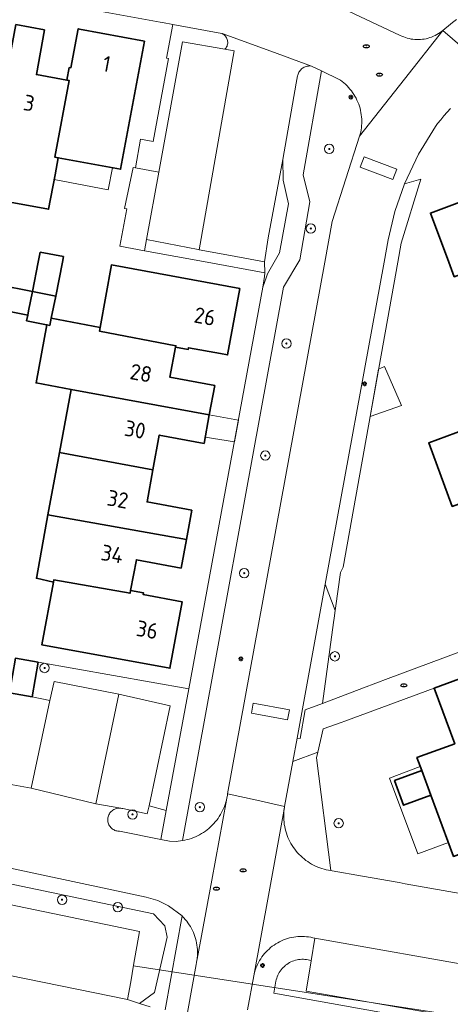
# Model space of a CAD drawing. Header units: metres. Extents: x 152610 to 160096, y 456114 to 462495.
# Tile 612 of 938: x 158733 to 158770, y 460187 to 460271. Entities that reach past the tile are written whole.
import ezdxf
from ezdxf.enums import TextEntityAlignment as Align

# ---------------------------------------------------------------- set-up
doc = ezdxf.new("R2010")
doc.units = ezdxf.units.M
doc.header["$LTSCALE"] = 0.5
doc.layers.get('0').update_dxf_attribs({"linetype": 'CONTINUOUS'})
for name, color, linetype, lineweight in [('B-PV-GK-BESCHOEIING-G', 251, 'GK-BESCHOEIING-SO', 18), ('B-PV-GR-BEPLANTING_CULTUUR_HEESTERS-GV', 251, 'CONTINUOUS', 18), ('B-PV-GR-BOOM-S', 251, 'CONTINUOUS', 25), ('B-PV-GR-HAAG-GV', 251, 'CONTINUOUS', 13), ('B-PV-GW-TALUD_KRUIN-G', 251, 'CONTINUOUS', 18), ('B-PV-IE-MEUBILAIR-S', 251, 'CONTINUOUS', 25), ('B-PV-KW-KUNSTWERK_DUIKER-G', 251, 'CONTINUOUS', 18), ('B-PV-OG-BEBOUWING-GV', 6, 'CONTINUOUS', 35), ('B-PV-OG-BEBOUWING-T18', 1, 'CONTINUOUS', 18), ('B-PV-OG-BEBOUWING_LUIFEL-GV', 251, 'CONTINUOUS', 18), ('B-PV-OG-BEBOUWING_OVERBOUWING-GV', 251, 'CONTINUOUS', 18), ('B-PV-OG-BEBOUWING_SCHUUR-GV', 251, 'CONTINUOUS', 18), ('B-PV-OG-TERREIN_BEGROEID-GV', 251, 'CONTINUOUS', 18), ('B-PV-OG-WATER_SLOOT-GV', 251, 'CONTINUOUS', 18), ('B-PV-VH-GESLOTENVERHARDING_ASFALT-GV', 251, 'CONTINUOUS', 18), ('B-PV-VH-ONVERHARD_ZAND-GV', 251, 'CONTINUOUS', 18), ('B-PV-VH-OPENVERHARDING_BETONSTRAATSTEEN-GV', 251, 'CONTINUOUS', 18), ('B-PV-VH-OPENVERHARDING_TEGEL-GV', 251, 'CONTINUOUS', 18)]:
    doc.layers.add(name, color=color, linetype=linetype, lineweight=lineweight)
doc.styles.add('NLCS-ISO', font='NLCS-ISO.ttf')
doc.styles.add('NLCS-ISO-M750-T18', font='NLCS-ISO.ttf', dxfattribs={"height": 1.35})
doc.linetypes.add('GK-BESCHOEIING-SO', pattern='A,18,-3,[1,NLCS.SHX,S=0.6,R=0,X=0,Y=0],-3', length=24)

# ---------------------------------------------------------------- blocks, each defined once
blk = doc.blocks.new('SIE-MEUBILAIR_PAAL_LICHTMAST-SO')
for points in [[(-0.62, 0), (-1, 0)], [(-0.71, 0.71), (-0.44, 0.44)], [(0, 1), (0, 0.62)], [(0.44, 0.44), (0.71, 0.71)], [(1, 0), (0.62, 0)], [(-0.71, -0.71), (-0.44, -0.44)], [(0, -0.62), (0, -1)], [(0.44, -0.44), (0.71, -0.71)]]:
    blk.add_lwpolyline(points)
blk.add_circle((0, 0), 0.5)
blk = doc.blocks.new('SIE-MEUBILAIR_PUT_RIOOLPUT-SO')
blk.add_ellipse((0, 0), major_axis=(1.25, 0), ratio=0.54)
at = {"style": 'NLCS-ISO'}
blk.add_text('ri', height=0.75, dxfattribs=at).set_placement((-0.04, 0.07), align=Align.MIDDLE_CENTER)
blk = doc.blocks.new('SGR-BOOM_GBKN-SO')
at = {"linetype": 'ByBlock', "lineweight": 18}
h = blk.add_hatch(color=0, dxfattribs=at)
h.dxf.hatch_style = 1
edge = h.paths.add_edge_path()
edge.add_arc((0, 0), 0.25, 0, 360)
at = {"color": 0, "linetype": 'ByBlock', "lineweight": 18}
for radius in [2, 0.25]:
    blk.add_circle((0, 0), radius, dxfattribs=at)
at = {"color": 0, "linetype": 'ByBlock', "lineweight": 18, "style": 'NLCS-ISO'}
blk.add_attdef('SOORT', (2.5, 0), '', height=1.5, dxfattribs=at)

msp = doc.modelspace()

# ---------------------------------------------------------------- linework, layer by layer
at = {"layer": 'B-PV-GK-BESCHOEIING-G', "flags": 128}
msp.add_lwpolyline([(158474.733, 460059.158), (158474.943, 460059.189), (158475.393, 460059.246), (158475.843, 460059.296), (158476.295, 460059.338), (158476.747, 460059.372), (158477.199, 460059.398), (158477.652, 460059.416), (158478.105, 460059.426), (158478.558, 460059.429), (158479.012, 460059.423), (158479.465, 460059.409), (158479.917, 460059.387), (158480.37, 460059.357), (158480.821, 460059.319), (158481.272, 460059.273), (158481.722, 460059.219), (158482.171, 460059.157), (158482.619, 460059.088), (158483.066, 460059.01), (158483.511, 460058.925), (158483.954, 460058.831), (158484.396, 460058.73), (158484.836, 460058.621), (158485.274, 460058.505), (158485.71, 460058.38), (158486.144, 460058.248), (158486.575, 460058.109), (158487.004, 460057.962), (158487.43, 460057.807), (158487.853, 460057.644), (158488.273, 460057.475), (158488.69, 460057.298), (158489.104, 460057.113), (158489.515, 460056.921), (158489.922, 460056.723), (158490.326, 460056.516), (158490.726, 460056.303), (158491.122, 460056.083), (158491.514, 460055.856), (158491.903, 460055.622), (158492.287, 460055.381), (158492.666, 460055.133), (158493.041, 460054.879), (158493.412, 460054.618), (158493.778, 460054.351), (158494.139, 460054.077), (158494.496, 460053.797), (158494.847, 460053.511), (158495.193, 460053.218), (158495.534, 460052.919), (158495.87, 460052.615), (158496.2, 460052.305), (158496.525, 460051.988), (158496.844, 460051.666), (158497.157, 460051.339), (158497.465, 460051.006), (158498.657, 460049.856), (158500, 460048.907), (158501.649, 460047.928), (158503.451, 460047.272), (158503.768, 460047.182), (158504.636, 460046.931), (158505.5, 460046.672), (158506.363, 460046.406), (158507.223, 460046.132), (158508.08, 460045.85), (158508.936, 460045.561), (158509.788, 460045.264), (158510.638, 460044.96), (158511.485, 460044.648), (158512.329, 460044.329), (158513.171, 460044.002), (158514.009, 460043.668), (158514.845, 460043.326), (158515.677, 460042.977), (158516.506, 460042.62), (158517.332, 460042.257), (158518.155, 460041.886), (158518.975, 460041.507), (158519.791, 460041.122), (158520.604, 460040.729), (158521.413, 460040.329), (158522.219, 460039.922), (158523.021, 460039.507), (158523.819, 460039.086), (158524.613, 460038.657), (158525.404, 460038.222), (158525.955, 460037.907), (158526.509, 460037.598), (158527.067, 460037.297), (158527.629, 460037.002), (158528.195, 460036.715), (158528.765, 460036.435), (158529.337, 460036.162), (158529.914, 460035.896), (158530.493, 460035.637), (158531.076, 460035.386), (158531.662, 460035.143), (158532.251, 460034.906), (158532.842, 460034.677), (158533.437, 460034.456), (158534.035, 460034.242), (158534.635, 460034.036), (158535.237, 460033.837), (158535.842, 460033.646), (158536.45, 460033.462), (158537.059, 460033.286), (158537.671, 460033.118), (158538.285, 460032.958), (158538.901, 460032.805), (158539.519, 460032.66), (158540.138, 460032.523), (158540.76, 460032.394), (158541.382, 460032.273), (158542.007, 460032.159), (158542.145, 460032.135), (158584.685, 460024.085), (158585.019, 460024.016), (158585.354, 460023.955), (158585.69, 460023.902), (158586.028, 460023.856), (158586.367, 460023.819), (158586.706, 460023.79), (158587.046, 460023.768), (158587.386, 460023.755), (158587.727, 460023.75), (158588.068, 460023.752), (158588.408, 460023.763), (158588.748, 460023.781), (158589.088, 460023.808), (158589.427, 460023.842), (158589.765, 460023.885), (158590.102, 460023.935), (158590.437, 460023.994), (158590.772, 460024.06), (158591.104, 460024.134), (158591.435, 460024.215), (158591.763, 460024.305), (158592.09, 460024.402), (158592.414, 460024.507), (158592.736, 460024.619), (158593.054, 460024.739), (158593.37, 460024.867), (158593.683, 460025.002), (158593.889, 460025.095), (158594.111, 460025.174), (158594.513, 460025.312), (158594.918, 460025.442), (158595.325, 460025.564), (158595.735, 460025.679), (158596.147, 460025.786), (158596.56, 460025.885), (158596.976, 460025.977), (158597.393, 460026.06), (158597.811, 460026.136), (158598.231, 460026.204), (158598.652, 460026.264), (158599.075, 460026.316), (158599.498, 460026.36), (158599.921, 460026.396), (158600.346, 460026.424), (158600.771, 460026.444), (158601.196, 460026.456), (158601.621, 460026.46), (158602.047, 460026.456), (158602.472, 460026.444), (158602.897, 460026.424), (158603.321, 460026.397), (158603.745, 460026.361), (158604.168, 460026.317), (158604.59, 460026.265), (158605.011, 460026.206), (158605.431, 460026.138), (158605.85, 460026.062), (158606.267, 460025.979), (158606.682, 460025.888), (158607.096, 460025.789), (158614.619, 460024.73), (158616.954, 460024.152), (158630.636, 460021.782), (158631.11, 460021.67), (158631.585, 460021.565), (158632.062, 460021.469), (158632.541, 460021.38), (158633.021, 460021.299), (158633.502, 460021.226), (158633.985, 460021.161), (158634.468, 460021.104), (158634.952, 460021.055), (158635.437, 460021.014), (158635.923, 460020.981), (158636.409, 460020.956), (158636.896, 460020.939), (158637.382, 460020.929), (158637.869, 460020.928), (158638.356, 460020.935), (158638.842, 460020.95), (158639.329, 460020.973), (158639.814, 460021.003), (158640.3, 460021.042), (158640.784, 460021.089), (158641.268, 460021.143), (158641.75, 460021.206), (158642.232, 460021.277), (158642.713, 460021.355), (158643.192, 460021.441), (158643.669, 460021.536), (158644.145, 460021.638), (158644.209, 460021.652), (158644.457, 460021.708), (158644.835, 460021.786), (158645.215, 460021.857), (158645.596, 460021.92), (158645.978, 460021.975), (158646.361, 460022.022), (158646.745, 460022.061), (158647.13, 460022.092), (158647.516, 460022.115), (158647.902, 460022.13), (158648.288, 460022.137), (158648.674, 460022.136), (158649.06, 460022.127), (158649.446, 460022.11), (158649.831, 460022.086), (158650.216, 460022.053), (158650.6, 460022.012), (158650.983, 460021.963), (158651.365, 460021.906), (158651.745, 460021.842), (158652.125, 460021.769), (158652.502, 460021.689), (158652.878, 460021.601), (158653.253, 460021.505), (158653.625, 460021.401), (158653.994, 460021.29), (158654.362, 460021.171), (158654.726, 460021.045), (158655.089, 460020.911), (158655.448, 460020.769), (158655.804, 460020.62), (158656.157, 460020.464), (158656.507, 460020.3), (158656.853, 460020.129), (158657.196, 460019.951), (158657.535, 460019.767), (158657.87, 460019.575), (158658.201, 460019.376), (158658.528, 460019.17), (158659.581, 460014.995), (158660.547, 460013.802), (158661.019, 460013.554), (158661.798, 460013.146), (158662.244, 460013.587), (158662.352, 460014.275), (158662.353, 460015.601), (158662.635, 460017.118), (158662.987, 460017.748), (158666.914, 460018.277), (158667.106, 460018.303), (158669.964, 460018.687), (158670.182, 460018.717), (158671.399, 460018.541), (158671.447, 460018.534), (158671.66, 460018.495), (158671.872, 460018.449), (158672.082, 460018.396), (158672.29, 460018.334), (158672.496, 460018.265), (158672.698, 460018.188), (158672.898, 460018.104), (158673.095, 460018.013), (158673.288, 460017.914), (158673.477, 460017.808), (158673.663, 460017.696), (158673.844, 460017.577), (158674.02, 460017.451), (158674.192, 460017.318), (158674.359, 460017.18), (158674.52, 460017.035), (158674.676, 460016.884), (158674.827, 460016.728), (158674.971, 460016.567), (158675.11, 460016.4), (158675.242, 460016.228), (158675.368, 460016.051), (158675.487, 460015.87), (158675.6, 460015.685), (158675.705, 460015.495), (158675.804, 460015.302), (158675.895, 460015.106), (158675.979, 460014.906), (158676.056, 460014.703), (158676.125, 460014.497), (158676.186, 460014.289), (158676.24, 460014.079), (158676.286, 460013.867), (158676.324, 460013.654), (158676.354, 460013.439), (158676.753, 460008.743), (158676.77, 460008.544), (158676.933, 460006.617), (158676.95, 460006.417), (158677.59, 460002.15), (158678.147, 460000), (158678.47, 459998.75), (158681.56, 459993.85), (158682.373, 459992.754), (158683.361, 459991.812), (158683.561, 459991.657), (158683.766, 459991.508), (158683.976, 459991.366), (158684.189, 459991.23), (158684.408, 459991.101), (158684.63, 459990.979), (158684.855, 459990.865), (158685.085, 459990.757), (158685.317, 459990.657), (158685.553, 459990.564), (158685.791, 459990.479), (158686.032, 459990.401), (158686.276, 459990.331), (158686.521, 459990.268), (158686.6, 459990.25), (158751.58, 459978.72), (158751.778, 459978.68), (158756.595, 459977.716), (158756.791, 459977.677), (158834.12, 459963.78), (158843.94, 459961.89), (158852.56, 459960.22), (158852.897, 459960.137), (158853.235, 459960.061), (158853.575, 459959.994), (158853.917, 459959.934), (158854.259, 459959.882), (158854.603, 459959.838), (158854.948, 459959.803), (158855.294, 459959.775), (158855.64, 459959.755), (158855.986, 459959.743), (158856.333, 459959.739), (158856.68, 459959.743), (158857.026, 459959.755), (158857.372, 459959.775), (158857.718, 459959.803), (158858.063, 459959.839), (158858.407, 459959.882), (158858.75, 459959.934), (158859.07, 459959.99), (158859.409, 459960.091), (158859.778, 459960.194), (158860.149, 459960.288), (158860.522, 459960.375), (158860.897, 459960.454), (158861.273, 459960.526), (158861.651, 459960.589), (158862.03, 459960.645), (158862.41, 459960.692), (158862.791, 459960.732), (158863.172, 459960.763), (158863.555, 459960.787), (158863.937, 459960.803), (158864.32, 459960.81), (158864.703, 459960.81), (158865.086, 459960.802), (158865.469, 459960.785), (158865.851, 459960.761), (158866.233, 459960.729), (158866.614, 459960.688), (158866.994, 459960.64), (158867.372, 459960.584), (158867.75, 459960.52), (158896.821, 459951.25), (158899.349, 459950.965), (158901.43, 459950.73), (158906.435, 459950.678), (158906.882, 459950.597), (158909.016, 459950.211), (158915.147, 459949.101), (158917.198, 459948.729), (158917.642, 459948.649), (158921.99, 459945.69), (158925.427, 459945.052), (158964.503, 459937.795), (159000, 459934.696), (159003.633, 459934.171), (159005.109, 459934.22), (159006.093, 459934.614), (159007.077, 459935.305), (159007.962, 459936.143), (159014.89, 459947.09), (159017.691, 459951.429), (159019.017, 459954.043), (159018.462, 459968.244), (159020.418, 459992.305), (159020.706, 459993.813), (159022.152, 460000), (159022.95, 460003.42), (159027.25, 460016.67), (159028.16, 460021.17), (159028.265, 460024.361), (159027.69, 460030.4), (159027.671, 460030.666), (159027.644, 460030.931), (159027.609, 460031.195), (159027.566, 460031.459), (159027.515, 460031.72), (159027.457, 460031.98), (159027.391, 460032.239), (159027.316, 460032.495), (159027.235, 460032.748), (159027.145, 460033), (159027.049, 460033.248), (159026.944, 460033.493), (159026.833, 460033.736), (159026.714, 460033.974), (159026.588, 460034.209), (159026.456, 460034.441), (159026.316, 460034.668), (159026.23, 460034.8), (159026.04, 460035.142), (159025.843, 460035.481), (159025.639, 460035.815), (159025.429, 460036.145), (159025.211, 460036.47), (159024.987, 460036.792), (159024.757, 460037.108), (159024.52, 460037.42), (159024.277, 460037.727), (159024.028, 460038.028), (159023.772, 460038.325), (159023.511, 460038.616), (159023.243, 460038.902), (159022.97, 460039.183), (159022.691, 460039.457), (159022.407, 460039.726), (159022.117, 460039.989), (159021.822, 460040.247), (159021.521, 460040.498), (159021.216, 460040.742), (159020.906, 460040.981), (159020.591, 460041.213), (159020.271, 460041.439), (159019.946, 460041.658), (159019.617, 460041.871), (159019.284, 460042.076), (159018.947, 460042.275), (159018.606, 460042.467), (159018.261, 460042.652), (159017.912, 460042.83), (159017.81, 460042.88), (159010.88, 460044.64), (159000, 460045.968), (158973.31, 460049.15), (158970.17, 460049.52), (158966.22, 460052.79), (158955.33, 460052.2), (158953.13, 460052.57), (158952.84, 460052.62), (158952.26, 460049.87), (158951.637, 460047.099), (158956.462, 460046.222), (158999.997, 460038.306), (159019.45, 460034.88), (159020.22, 460023.97), (159013.47, 460002.92), (159014.063, 460000), (159014.75, 459996.5), (159014.96, 459994.766), (159015.2, 459993.44), (159015.31, 459991.71), (159014.51, 459987.81), (159008.04, 459965.34), (159004.43, 459960.25), (159000, 459960.353), (158998.4, 459960.39), (158984.69, 459966.34), (158972.72, 459965.62), (158962.87, 459959.8), (158959.98, 459955.93), (158957.133, 459952.707), (158948.935, 459949.392), (158938.055, 459951.623), (158924.86, 459955.26), (158921.282, 459954.369), (158918.671, 459954.179), (158918.225, 459954.257), (158916.164, 459954.616), (158910.021, 459955.687), (158907.885, 459956.059), (158907.442, 459956.136), (158904.968, 459956.938), (158901.43, 459958.27), (158890.98, 459967.57), (158877.255, 459970.054), (158862.49, 459972.71), (158842.246, 459972.236), (158839.35, 459972.21), (158836.56, 459972.73), (158833.66, 459977.71), (158833.569, 459977.866), (158833.471, 459978.018), (158833.366, 459978.165), (158833.255, 459978.308), (158833.138, 459978.446), (158833.015, 459978.578), (158832.886, 459978.705), (158832.752, 459978.825), (158832.612, 459978.94), (158832.468, 459979.049), (158832.318, 459979.151), (158832.165, 459979.246), (158832.007, 459979.334), (158831.846, 459979.416), (158831.681, 459979.49), (158831.513, 459979.557), (158831.342, 459979.616), (158831.169, 459979.668), (158830.994, 459979.711), (158830.817, 459979.748), (158830.638, 459979.776), (158830.459, 459979.796), (158830.278, 459979.809), (158830.098, 459979.813), (158829.917, 459979.809), (158829.737, 459979.798), (158829.557, 459979.778), (158829.378, 459979.751), (158829.201, 459979.715), (158829.026, 459979.672), (158828.852, 459979.621), (158828.681, 459979.563), (158828.57, 459979.52), (158828.493, 459979.5), (158827.826, 459979.328), (158827.158, 459979.164), (158826.487, 459979.008), (158825.815, 459978.859), (158825.141, 459978.719), (158824.466, 459978.586), (158823.789, 459978.461), (158823.11, 459978.344), (158822.431, 459978.235), (158821.75, 459978.134), (158821.068, 459978.04), (158820.385, 459977.955), (158819.701, 459977.878), (158819.016, 459977.808), (158818.33, 459977.747), (158817.644, 459977.693), (158816.957, 459977.648), (158816.269, 459977.61), (158815.582, 459977.58), (158814.894, 459977.559), (158814.205, 459977.545), (158813.517, 459977.54), (158812.829, 459977.542), (158812.14, 459977.553), (158811.452, 459977.571), (158810.764, 459977.597), (158810.077, 459977.632), (158809.39, 459977.674), (158808.703, 459977.725), (158808.017, 459977.783), (158807.332, 459977.849), (158806.648, 459977.924), (158805.964, 459978.006), (158805.282, 459978.096), (158804.6, 459978.194), (158803.92, 459978.3), (158761.22, 459986.1), (158758.322, 459985.408), (158753.269, 459986.128), (158753.067, 459986.157), (158749.69, 459986.67), (158727.918, 459990.667), (158699.682, 459995.849), (158690.69, 459997.5), (158690.618, 459997.516), (158690.387, 459997.573), (158690.159, 459997.638), (158689.932, 459997.71), (158689.708, 459997.79), (158689.487, 459997.877), (158689.269, 459997.972), (158689.054, 459998.074), (158688.843, 459998.183), (158688.635, 459998.299), (158688.432, 459998.423), (158688.233, 459998.552), (158688.038, 459998.689), (158687.848, 459998.832), (158687.663, 459998.981), (158687.483, 459999.137), (158687.308, 459999.298), (158687.139, 459999.466), (158686.976, 459999.638), (158686.818, 459999.817), (158686.667, 460000), (158685.555, 460001.955), (158685.499, 460002.085), (158685.375, 460002.386), (158685.258, 460002.69), (158685.149, 460002.997), (158685.047, 460003.307), (158684.953, 460003.619), (158684.866, 460003.933), (158684.788, 460004.249), (158684.717, 460004.567), (158684.654, 460004.887), (158684.599, 460005.208), (158684.552, 460005.531), (158684.512, 460005.854), (158684.481, 460006.178), (158684.457, 460006.503), (158684.442, 460006.829), (158684.441, 460007.029), (158684.373, 460008.962), (158684.366, 460009.162), (158682.835, 460049.515), (158682.091, 460056.641), (158679.424, 460075.603), (158675.896, 460089.698), (158675.862, 460089.837), (158675.82, 460090.04), (158675.785, 460090.245), (158675.759, 460090.45), (158675.74, 460090.657), (158675.73, 460090.864), (158675.727, 460091.071), (158675.733, 460091.278), (158675.746, 460091.485), (158675.767, 460091.691), (158675.797, 460091.896), (158675.834, 460092.1), (158675.879, 460092.303), (158675.932, 460092.503), (158675.992, 460092.701), (158676.06, 460092.897), (158676.136, 460093.09), (158676.219, 460093.28), (158676.309, 460093.466), (158676.407, 460093.649), (158676.511, 460093.828), (158676.622, 460094.003), (158676.74, 460094.174), (158676.864, 460094.34), (158676.995, 460094.501), (158677.132, 460094.656), (158677.275, 460094.807), (158677.423, 460094.951), (158677.577, 460095.09), (158677.736, 460095.223), (158677.9, 460095.35), (158678.069, 460095.47), (158678.242, 460095.583), (158678.42, 460095.69), (158679.124, 460098.709), (158679.71, 460101.22), (158678.135, 460101.478), (158676.628, 460102.001), (158676.439, 460102.088), (158676.194, 460102.208), (158675.953, 460102.336), (158675.716, 460102.471), (158675.482, 460102.612), (158675.253, 460102.76), (158675.029, 460102.915), (158674.809, 460103.076), (158674.594, 460103.244), (158674.384, 460103.418), (158674.179, 460103.598), (158673.98, 460103.784), (158673.786, 460103.976), (158673.597, 460104.173), (158673.415, 460104.376), (158673.239, 460104.584), (158673.069, 460104.797), (158672.905, 460105.015), (158672.747, 460105.238), (158672.597, 460105.465), (158672.452, 460105.697), (158672.315, 460105.933), (158672.185, 460106.172), (158672.062, 460106.416), (158671.946, 460106.663), (158671.837, 460106.913), (158671.736, 460107.166), (158671.642, 460107.422), (158671.556, 460107.681), (158670.245, 460117.41), (158670.219, 460117.602), (158669.958, 460119.521), (158669.933, 460119.705), (158667.522, 460137.655), (158666.197, 460150.943), (158665.164, 460167.52), (158665.12, 460183.663), (158665.289, 460190.315), (158665.604, 460194.292), (158665.629, 460194.539), (158665.664, 460194.81), (158665.707, 460195.08), (158665.758, 460195.349), (158665.817, 460195.616), (158665.883, 460195.881), (158665.957, 460196.144), (158666.039, 460196.405), (158666.129, 460196.663), (158666.226, 460196.919), (158666.33, 460197.172), (158666.442, 460197.421), (158666.561, 460197.667), (158666.687, 460197.91), (158666.82, 460198.148), (158666.961, 460198.383), (158667.108, 460198.613), (158667.261, 460198.839), (158667.421, 460199.061), (158667.588, 460199.278), (158667.761, 460199.489), (158667.94, 460199.696), (158668.125, 460199.897), (158668.316, 460200.093), (158668.512, 460200.283), (158668.714, 460200.467), (158668.921, 460200.646), (158669.134, 460200.818), (158669.351, 460200.984), (158669.573, 460201.143), (158669.8, 460201.296), (158670.031, 460201.442), (158670.266, 460201.582), (158670.505, 460201.714), (158670.748, 460201.839), (158670.994, 460201.957), (158671.244, 460202.068), (158671.497, 460202.172), (158671.753, 460202.268), (158672.012, 460202.357), (158672.273, 460202.438), (158672.536, 460202.511), (158673.586, 460202.643), (158675.654, 460202.454), (158680.24, 460200.758), (158684.716, 460198.791), (158742.58, 460186.99), (158742.848, 460188.52), (158743.093, 460189.916), (158743.6, 460192.81), (158685.67, 460204.82), (158680.76, 460205), (158677.037, 460206.38), (158675.289, 460207.471), (158675.065, 460207.642), (158674.839, 460207.824), (158674.618, 460208.012), (158674.402, 460208.206), (158674.191, 460208.406), (158673.986, 460208.612), (158673.787, 460208.824), (158673.594, 460209.041), (158673.407, 460209.263), (158673.226, 460209.49), (158673.051, 460209.722), (158672.883, 460209.959), (158672.722, 460210.2), (158672.567, 460210.446), (158672.419, 460210.696), (158672.278, 460210.95), (158672.143, 460211.207), (158672.017, 460211.468), (158671.897, 460211.733), (158671.784, 460212.001), (158671.68, 460212.272), (158671.582, 460212.545), (158671.492, 460212.821), (158671.41, 460213.1), (158670.971, 460216.313), (158670.67, 460217.248), (158670.659, 460217.314), (158670.584, 460217.782), (158670.518, 460218.252), (158670.459, 460218.723), (158670.409, 460219.194), (158670.366, 460219.666), (158670.331, 460220.139), (158670.305, 460220.613), (158670.286, 460221.087), (158670.275, 460221.561), (158670.272, 460222.035), (158670.278, 460222.509), (158670.291, 460222.983), (158670.312, 460223.457), (158670.342, 460223.93), (158670.379, 460224.403), (158670.424, 460224.875), (158670.884, 460236.208), (158671.443, 460250), (158671.646, 460254.657), (158671.932, 460258.598), (158672.045, 460266.708), (158672.206, 460278.296), (158673.841, 460310.082), (158672.827, 460327.858), (158672.802, 460328.217), (158672.77, 460328.576), (158672.729, 460328.934), (158672.681, 460329.291), (158672.624, 460329.647), (158672.56, 460330.002), (158672.488, 460330.355), (158672.407, 460330.706), (158672.32, 460331.055), (158672.224, 460331.403), (158672.173, 460331.575), (158671.331, 460334.857), (158670.909, 460336.049), (158670.252, 460337.253), (158669.749, 460337.931), (158668.707, 460339.041), (158667.431, 460340.162), (158666.576, 460340.921), (158665.827, 460341.447), (158664.587, 460342.123), (158663.031, 460342.66), (158661.99, 460342.963), (158660.832, 460343.113), (158657.125, 460343.156)], dxfattribs=at)
at = {"layer": 'B-PV-GR-BEPLANTING_CULTUUR_HEESTERS-GV', "flags": 128}
for points in [[(158743.25, 460258.07), (158743.06, 460258.11), (158742.304, 460254.612), (158742.5, 460254.576), (158741.914, 460251.37), (158744.016, 460250.984), (158744.2, 460251.95), (158745.251, 460257.711)], [(158766.244, 460256.713), (158765.427, 460254.346), (158764.852, 460251.908), (158764.5, 460250), (158759.477, 460222.498), (158760.311, 460220.237), (158760.34, 460220.449), (158760.761, 460223.497), (158760.99, 460223.95), (158765.664, 460250), (158765.96, 460251.65), (158767.652, 460257.108)]]:
    msp.add_lwpolyline(points, close=True, dxfattribs=at)
msp.add_lwpolyline([(158772.53, 460185.15), (158757.83, 460187.71), (158758.268, 460190.314), (158758.137, 460190.353), (158758.005, 460190.384), (158757.87, 460190.408), (158757.735, 460190.423), (158757.599, 460190.431), (158757.462, 460190.43), (158757.326, 460190.422), (158757.191, 460190.405), (158757.057, 460190.381), (158756.924, 460190.349), (158756.794, 460190.309), (158756.666, 460190.262), (158756.541, 460190.207), (158756.42, 460190.145), (158756.302, 460190.076), (158756.189, 460190), (158756.08, 460189.918), (158755.977, 460189.829), (158755.878, 460189.734), (158755.786, 460189.634), (158755.699, 460189.529), (158755.619, 460189.419), (158755.545, 460189.304), (158755.479, 460189.185), (158755.419, 460189.063), (158755.367, 460188.937), (158755.322, 460188.808), (158755.284, 460188.677), (158755.26, 460188.57), (158755.08, 460187.53), (158777.33, 460183.56)], dxfattribs=at)
at = {"layer": 'B-PV-GR-HAAG-GV', "flags": 128}
for points in [[(158750.642, 460269.555), (158746.439, 460270.326), (158745.89, 460267.44), (158746.08, 460267.41), (158744.77, 460260.32), (158743.69, 460260.53), (158743.25, 460258.07), (158745.251, 460257.711), (158747.28, 460268.84), (158750.899, 460268.212), (158750.953, 460268.273), (158751.001, 460268.34), (158751.041, 460268.411), (158751.075, 460268.485), (158751.102, 460268.563), (158751.12, 460268.642), (158751.131, 460268.723), (158751.134, 460268.805), (158751.129, 460268.887), (158751.115, 460268.967), (158751.095, 460269.046), (158751.066, 460269.123), (158751.03, 460269.196), (158750.987, 460269.266), (158750.938, 460269.331), (158750.882, 460269.391), (158750.821, 460269.445), (158750.755, 460269.493), (158750.684, 460269.534), (158750.656, 460269.55)], [(158748.61, 460251.09), (158744.2, 460251.95), (158744.016, 460250.984), (158749.375, 460250), (158754.307, 460249.092), (158754.278, 460250.042), (158751.36, 460250.582), (158748.69, 460251.075)], [(158747.8, 460213.55), (158734.94, 460215.82), (158734.42, 460212.87), (158735.94, 460212.54), (158736.29, 460214.18), (158741.83, 460213.08), (158746.22, 460212.09), (158744.41, 460203.558), (158745.872, 460203.157)], [(158745.872, 460203.157), (158744.41, 460203.558), (158744.26, 460202.85), (158742.17, 460203.31), (158742.084, 460203.333), (158741.997, 460203.348), (158741.908, 460203.355), (158741.819, 460203.355), (158741.731, 460203.346), (158741.643, 460203.329), (158741.558, 460203.305), (158741.475, 460203.273), (158741.395, 460203.234), (158741.319, 460203.187), (158741.248, 460203.134), (158741.182, 460203.075), (158741.121, 460203.01), (158741.066, 460202.94), (158741.018, 460202.865), (158740.977, 460202.787), (158740.943, 460202.705), (158740.916, 460202.62), (158740.898, 460202.533), (158740.887, 460202.444), (158740.884, 460202.356), (158740.889, 460202.267), (158740.902, 460202.179), (158740.923, 460202.093), (158740.951, 460202.008), (158740.988, 460201.927), (158741.031, 460201.85), (158741.081, 460201.776), (158741.137, 460201.707), (158741.199, 460201.644), (158741.267, 460201.586), (158741.34, 460201.535), (158741.417, 460201.491), (158741.497, 460201.453), (158741.581, 460201.424), (158741.667, 460201.401), (158741.755, 460201.387), (158741.844, 460201.38), (158741.89, 460201.38), (158745.413, 460200.684)]]:
    msp.add_lwpolyline(points, close=True, dxfattribs=at)
at = {"layer": 'B-PV-GW-TALUD_KRUIN-G', "flags": 128}
msp.add_lwpolyline([(158743.599, 460186.657), (158744.877, 460187.58), (158745.962, 460192.312), (158745.774, 460193.295), (158744.79, 460194.33), (158691.786, 460205.407), (158677.71, 460208.29)], dxfattribs=at)
at = {"layer": 'B-PV-KW-KUNSTWERK_DUIKER-G', "flags": 128}
msp.add_lwpolyline([(158789.806, 460182.673), (158743.084, 460189.865)], dxfattribs=at)
at = {"layer": 'B-PV-OG-BEBOUWING-GV', "flags": 128}
for points in [[(158735.49, 460269.87), (158733.04, 460270.315), (158730.807, 460258.5), (158730.873, 460258.488), (158730.331, 460255.537), (158735.82, 460254.542), (158736.38, 460257.49), (158736.65, 460258.94), (158736.357, 460258.995), (158737.592, 460265.532), (158737.39, 460265.57), (158734.79, 460266.04)], [(158738.48, 460269.938), (158738.36, 460269.96), (158737.74, 460266.63), (158737.59, 460266.65), (158737.39, 460265.57), (158737.592, 460265.532), (158736.357, 460258.995), (158736.65, 460258.94), (158741.98, 460257.95), (158744.02, 460268.9)], [(158782.56, 460256.7), (158781.75, 460258.87), (158776.99, 460257.12), (158776.91, 460257.35), (158768.46, 460254.21), (158770.035, 460250), (158770.499, 460248.76), (158778.949, 460251.878), (158777.81, 460254.92)], [(158737.11, 460250.5), (158735.12, 460250.86), (158734.948, 460250), (158734.449, 460247.505), (158736.431, 460247.108), (158737.01, 460250)], [(158752.16, 460247.76), (158741.2, 460249.78), (158740.22, 460244.43), (158740.165, 460244.125), (158746.703, 460242.876), (158746.68, 460242.75), (158747.76, 460242.55), (158747.78, 460242.7), (158750.53, 460242.2), (158751.12, 460242.09)], [(158734.116, 460245.842), (158734.449, 460247.505), (158731.549, 460248.085), (158731.146, 460246.065), (158734.045, 460245.487)], [(158734.116, 460245.842), (158734.045, 460245.487), (158733.95, 460245.01), (158735.642, 460244.668), (158735.678, 460244.661), (158735.93, 460244.61), (158736.053, 460245.222), (158736.431, 460247.108), (158734.449, 460247.505)], [(158746.68, 460242.75), (158746.703, 460242.876), (158740.165, 460244.125), (158740.22, 460244.43), (158736.053, 460245.222), (158735.93, 460244.61), (158735.678, 460244.661), (158734.762, 460239.693), (158737.742, 460239.143), (158749.56, 460236.963), (158750.02, 460239.46), (158746.2, 460240.17)], [(158749.56, 460236.963), (158737.742, 460239.143), (158736.753, 460233.752), (158744.745, 460232.266), (158745.29, 460235.23), (158749.11, 460234.52)], [(158777.97, 460234.49), (158776.78, 460237.71), (158768.32, 460234.58), (158770.319, 460229.139), (158783.563, 460234.001), (158782.73, 460236.26)], [(158744.745, 460232.266), (158736.753, 460233.752), (158735.775, 460228.427), (158747.601, 460226.317), (158748.06, 460228.81), (158744.24, 460229.52)], [(158747.601, 460226.317), (158735.775, 460228.427), (158734.808, 460223.158), (158734.78, 460223), (158736.24, 460222.67), (158736.273, 460222.85), (158742.792, 460221.713), (158742.84, 460221.96), (158743.33, 460224.58), (158747.15, 460223.87)], [(158742.792, 460221.713), (158736.273, 460222.85), (158736.24, 460222.67), (158735.26, 460217.3), (158746.2, 460215.31), (158747.23, 460220.99), (158743.9, 460221.62), (158743.93, 460221.76), (158742.84, 460221.96)], [(158734.94, 460215.82), (158732.995, 460216.165), (158732.472, 460213.215), (158734.42, 460212.87)], [(158775.787, 460201.211), (158770.937, 460214.409), (158768.79, 460213.61), (158770.54, 460208.86), (158767.31, 460207.67), (158767.717, 460206.571), (158768.499, 460204.459), (158770.44, 460199.22)], [(158768.499, 460204.459), (158767.717, 460206.571), (158765.391, 460205.712), (158766.171, 460203.599)]]:
    msp.add_lwpolyline(points, close=True, dxfattribs=at)
at = {"layer": 'B-PV-OG-BEBOUWING_LUIFEL-GV', "flags": 128}
msp.add_lwpolyline([(158767.717, 460206.571), (158767.593, 460206.905), (158764.948, 460205.902), (158767.395, 460199.451), (158769.998, 460200.414), (158768.499, 460204.459), (158766.171, 460203.599), (158765.391, 460205.712)], close=True, dxfattribs=at)
at = {"layer": 'B-PV-OG-BEBOUWING_OVERBOUWING-GV', "flags": 128}
for points in [[(158741.276, 460258.081), (158736.65, 460258.94), (158736.38, 460257.49), (158736.3, 460257.071), (158740.92, 460256.198)], [(158752.046, 460236.514), (158749.56, 460236.963), (158749.21, 460235.06), (158751.705, 460234.67)]]:
    msp.add_lwpolyline(points, close=True, dxfattribs=at)
at = {"layer": 'B-PV-OG-BEBOUWING_SCHUUR-GV', "flags": 128}
msp.add_lwpolyline([(158765.979, 460237.776), (158764.545, 460241.098), (158764.027, 460240.874), (158763.3, 460236.823)], close=True, dxfattribs=at)
at = {"layer": 'B-PV-OG-TERREIN_BEGROEID-GV', "flags": 128}
for points in [[(158761.468, 460271.475), (158765.876, 460269.393), (158766.023, 460269.323), (158766.173, 460269.26), (158766.327, 460269.205), (158766.483, 460269.157), (158766.64, 460269.117), (158766.8, 460269.085), (158766.961, 460269.061), (158767.123, 460269.045), (158767.286, 460269.036), (158767.449, 460269.036), (158767.612, 460269.043), (158767.774, 460269.059), (158767.935, 460269.083), (158768.095, 460269.114), (158768.253, 460269.153), (158768.409, 460269.2), (158768.562, 460269.255), (158768.713, 460269.317), (158768.86, 460269.386), (158769.004, 460269.463), (158769.144, 460269.546), (158769.28, 460269.636), (158769.411, 460269.733), (158769.524, 460269.825), (158769.677, 460269.953), (158770.012, 460270.225), (158770.351, 460270.491)], [(158691.786, 460205.407), (158744.79, 460194.33), (158745.774, 460193.295), (158745.962, 460192.312), (158744.877, 460187.58), (158743.599, 460186.657), (158744.51, 460186.36)], [(158745.778, 460186.102), (158747.229, 460194.136), (158746.068, 460194.989), (158745.151, 460195.455), (158744.16, 460195.73), (158734.95, 460197.72), (158723.92, 460200.08)]]:
    msp.add_lwpolyline(points, dxfattribs=at)
for points in [[(158760.719, 460265.598), (158759.146, 460266.359), (158757.58, 460257.47), (158758.16, 460255.16), (158757.31, 460250.22), (158755.91, 460247.87), (158747.281, 460200.581), (158747.47, 460200.617), (158747.658, 460200.66), (158747.844, 460200.711), (158748.028, 460200.77), (158748.209, 460200.836), (158748.387, 460200.91), (158748.562, 460200.991), (158748.734, 460201.08), (158748.901, 460201.175), (158749.065, 460201.277), (158749.224, 460201.386), (158749.378, 460201.501), (158749.528, 460201.623), (158749.672, 460201.751), (158749.811, 460201.885), (158749.944, 460202.024), (158750.072, 460202.169), (158750.193, 460202.319), (158750.308, 460202.474), (158750.416, 460202.633), (158750.518, 460202.797), (158750.613, 460202.965), (158750.701, 460203.137), (158750.781, 460203.312), (158750.854, 460203.49), (158750.92, 460203.671), (158750.978, 460203.855), (158751.029, 460204.041), (158751.072, 460204.229), (158751.107, 460204.419), (158751.13, 460204.58), (158759.425, 460250), (158760.06, 460253.48), (158762.41, 460260.77), (158762.46, 460260.95), (158762.502, 460261.131), (158762.536, 460261.315), (158762.562, 460261.5), (158762.581, 460261.685), (158762.591, 460261.872), (158762.593, 460262.058), (158762.588, 460262.245), (158762.574, 460262.431), (158762.553, 460262.616), (158762.523, 460262.8), (158762.486, 460262.983), (158762.441, 460263.164), (158762.388, 460263.343), (158762.327, 460263.519), (158762.259, 460263.693), (158762.184, 460263.864), (158762.101, 460264.031), (158762.012, 460264.194), (158761.915, 460264.354), (158761.812, 460264.509), (158761.702, 460264.66), (158761.585, 460264.806), (158761.463, 460264.946), (158761.334, 460265.082), (158761.2, 460265.212), (158761.061, 460265.335), (158760.916, 460265.453), (158760.767, 460265.565)], [(158755.86, 460257.03), (158755.84, 460258.78), (158754.59, 460252.09), (158754.278, 460250.042), (158754.307, 460249.092), (158754.267, 460248.793), (158754.15, 460247.89), (158754.445, 460248.759), (158754.53, 460249.01), (158755.102, 460250), (158755.57, 460250.81), (158756.34, 460254.99)], [(158760.222, 460219.58), (158760.311, 460220.237), (158759.477, 460222.498), (158757.07, 460209.32), (158757.32, 460209.3), (158757.76, 460211.75), (158759.24, 460212.307), (158760.174, 460219.228)], [(158691.786, 460205.407), (158677.71, 460208.29), (158677.037, 460206.38), (158680.76, 460205), (158685.67, 460204.82), (158743.6, 460192.81), (158743.093, 460189.916), (158742.848, 460188.52), (158742.58, 460186.99), (158743.599, 460186.657), (158744.877, 460187.58), (158745.962, 460192.312), (158745.774, 460193.295), (158744.79, 460194.33)], [(158756.7, 460207.33), (158756, 460203.5), (158755.998, 460203.487), (158755.984, 460203.407), (158755.969, 460203.309), (158755.945, 460203.117), (158755.93, 460202.924), (158755.922, 460202.731), (158755.923, 460202.537), (158755.931, 460202.344), (158755.948, 460202.151), (158755.973, 460201.959), (158756.005, 460201.769), (158756.045, 460201.58), (158756.093, 460201.392), (158756.149, 460201.207), (158756.212, 460201.024), (158756.283, 460200.844), (158756.361, 460200.667), (158756.447, 460200.494), (158756.54, 460200.324), (158756.639, 460200.158), (158756.745, 460199.996), (158756.858, 460199.839), (158756.977, 460199.687), (158757.103, 460199.54), (158757.234, 460199.398), (158757.372, 460199.261), (158757.514, 460199.131), (158757.663, 460199.006), (158757.815, 460198.888), (158757.973, 460198.776), (158758.136, 460198.671), (158758.302, 460198.572), (158758.473, 460198.481), (158758.647, 460198.396), (158758.824, 460198.319), (158759.005, 460198.249), (158759.188, 460198.187), (158759.373, 460198.133), (158759.561, 460198.086), (158759.75, 460198.047), (158759.941, 460198.015), (158758.714, 460207.64), (158758.83, 460208.14)]]:
    msp.add_lwpolyline(points, close=True, dxfattribs=at)
at = {"layer": 'B-PV-OG-WATER_SLOOT-GV', "flags": 128}
msp.add_lwpolyline([(158684.716, 460198.791), (158742.58, 460186.99), (158742.848, 460188.52), (158743.093, 460189.916), (158743.6, 460192.81), (158685.67, 460204.82)], dxfattribs=at)
at = {"layer": 'B-PV-VH-GESLOTENVERHARDING_ASFALT-GV', "flags": 128}
msp.add_lwpolyline([(158752.83, 460186.1), (158753.36, 460189.02), (158754.613, 460195.894), (158755.984, 460203.407), (158755.998, 460203.487), (158753.634, 460204.025), (158751.13, 460204.58), (158751.107, 460204.419), (158751.072, 460204.229), (158751.029, 460204.041), (158749.769, 460197.209), (158748.518, 460190.431), (158748.506, 460190.346), (158748.475, 460190.162), (158748.435, 460189.979), (158742.86, 460159.04)], dxfattribs=at)
at = {"layer": 'B-PV-VH-ONVERHARD_ZAND-GV', "flags": 128}
for points in [[(158750.642, 460269.555), (158746.439, 460270.326), (158745.89, 460267.44), (158746.08, 460267.41), (158744.77, 460260.32), (158743.69, 460260.53), (158743.25, 460258.07), (158745.251, 460257.711), (158747.28, 460268.84), (158750.899, 460268.212), (158750.953, 460268.273), (158751.001, 460268.34), (158751.041, 460268.411), (158751.075, 460268.485), (158751.102, 460268.563), (158751.12, 460268.642), (158751.131, 460268.723), (158751.134, 460268.805), (158751.129, 460268.887), (158751.115, 460268.967), (158751.095, 460269.046), (158751.066, 460269.123), (158751.03, 460269.196), (158750.987, 460269.266), (158750.938, 460269.331), (158750.882, 460269.391), (158750.821, 460269.445), (158750.755, 460269.493), (158750.684, 460269.534), (158750.656, 460269.55)], [(158748.61, 460251.09), (158744.2, 460251.95), (158744.016, 460250.984), (158749.375, 460250), (158754.307, 460249.092), (158754.278, 460250.042), (158751.36, 460250.582), (158748.69, 460251.075)], [(158747.8, 460213.55), (158734.94, 460215.82), (158734.42, 460212.87), (158735.94, 460212.54), (158736.29, 460214.18), (158741.83, 460213.08), (158746.22, 460212.09), (158744.41, 460203.558), (158745.872, 460203.157)], [(158745.872, 460203.157), (158744.41, 460203.558), (158744.26, 460202.85), (158742.17, 460203.31), (158742.084, 460203.333), (158741.997, 460203.348), (158741.908, 460203.355), (158741.819, 460203.355), (158741.731, 460203.346), (158741.643, 460203.329), (158741.558, 460203.305), (158741.475, 460203.273), (158741.395, 460203.234), (158741.319, 460203.187), (158741.248, 460203.134), (158741.182, 460203.075), (158741.121, 460203.01), (158741.066, 460202.94), (158741.018, 460202.865), (158740.977, 460202.787), (158740.943, 460202.705), (158740.916, 460202.62), (158740.898, 460202.533), (158740.887, 460202.444), (158740.884, 460202.356), (158740.889, 460202.267), (158740.902, 460202.179), (158740.923, 460202.093), (158740.951, 460202.008), (158740.988, 460201.927), (158741.031, 460201.85), (158741.081, 460201.776), (158741.137, 460201.707), (158741.199, 460201.644), (158741.267, 460201.586), (158741.34, 460201.535), (158741.417, 460201.491), (158741.497, 460201.453), (158741.581, 460201.424), (158741.667, 460201.401), (158741.755, 460201.387), (158741.844, 460201.38), (158741.89, 460201.38), (158745.413, 460200.684)]]:
    msp.add_lwpolyline(points, close=True, dxfattribs=at)
at = {"layer": 'B-PV-VH-OPENVERHARDING_BETONSTRAATSTEEN-GV', "flags": 128}
for points in [[(158738.46, 460271.78), (158745.355, 460270.531), (158745.55, 460270.492), (158746.439, 460270.326), (158750.642, 460269.555), (158750.656, 460269.55), (158754.816, 460268.052), (158758.3, 460266.77), (158759.146, 460266.359), (158760.719, 460265.598), (158760.767, 460265.565), (158760.916, 460265.453), (158761.061, 460265.335), (158761.2, 460265.212), (158761.334, 460265.082), (158761.463, 460264.946), (158761.585, 460264.806), (158761.702, 460264.66), (158761.812, 460264.509), (158761.915, 460264.354), (158762.012, 460264.194), (158762.101, 460264.031), (158762.184, 460263.864), (158762.259, 460263.693), (158762.327, 460263.519), (158762.388, 460263.343), (158762.441, 460263.164), (158762.486, 460262.983), (158762.523, 460262.8), (158762.553, 460262.616), (158762.574, 460262.431), (158762.588, 460262.245), (158762.593, 460262.058), (158762.591, 460261.872), (158762.581, 460261.685), (158762.562, 460261.5), (158762.536, 460261.315), (158762.502, 460261.131), (158762.46, 460260.95), (158762.41, 460260.77), (158766.24, 460265.643), (158769.524, 460269.825), (158769.411, 460269.733), (158769.28, 460269.636), (158769.144, 460269.546), (158769.004, 460269.463), (158768.86, 460269.386), (158768.713, 460269.317), (158768.562, 460269.255), (158768.409, 460269.2), (158768.253, 460269.153), (158768.095, 460269.114), (158767.935, 460269.083), (158767.774, 460269.059), (158767.612, 460269.043), (158767.449, 460269.036), (158767.286, 460269.036), (158767.123, 460269.045), (158766.961, 460269.061), (158766.8, 460269.085), (158766.64, 460269.117), (158766.483, 460269.157), (158766.327, 460269.205), (158766.173, 460269.26), (158766.023, 460269.323), (158765.876, 460269.393), (158761.468, 460271.475)], [(158770.695, 460270.75), (158770.351, 460270.491), (158770.012, 460270.225), (158769.677, 460269.953), (158769.524, 460269.825), (158773.639, 460266.257), (158774.96, 460267.142), (158776.34, 460267.931), (158777.071, 460268.352), (158777.824, 460268.733), (158779.297, 460269.407), (158780.8, 460270.01), (158786.653, 460272.177)], [(158773.639, 460266.257), (158769.524, 460269.825), (158766.24, 460265.643), (158762.41, 460260.77), (158760.06, 460253.48), (158759.425, 460250), (158751.13, 460204.58), (158753.634, 460204.025), (158755.998, 460203.487), (158756, 460203.5), (158756.7, 460207.33), (158757.07, 460209.32), (158759.477, 460222.498), (158764.5, 460250), (158764.852, 460251.908), (158765.427, 460254.346), (158766.244, 460256.713), (158767.428, 460259.235), (158768.887, 460261.608), (158769.077, 460261.855), (158769.341, 460262.187), (158769.611, 460262.514), (158769.887, 460262.836), (158770.169, 460263.153)], [(158723.92, 460200.08), (158734.95, 460197.72), (158744.16, 460195.73), (158745.151, 460195.455), (158746.068, 460194.989), (158747.229, 460194.136), (158747.256, 460194.11), (158747.386, 460193.976), (158747.51, 460193.836), (158747.628, 460193.691), (158747.74, 460193.541), (158747.846, 460193.387), (158747.945, 460193.227), (158748.036, 460193.065), (158748.121, 460192.898), (158748.199, 460192.728), (158748.269, 460192.554), (158748.332, 460192.378), (158748.387, 460192.199), (158748.435, 460192.018), (158748.474, 460191.835), (158748.506, 460191.651), (158748.53, 460191.466), (158748.546, 460191.279), (158748.554, 460191.092), (158748.554, 460190.905), (158748.546, 460190.718), (158748.53, 460190.532), (158748.518, 460190.431), (158749.769, 460197.209), (158751.029, 460204.041), (158750.978, 460203.855), (158750.92, 460203.671), (158750.854, 460203.49), (158750.781, 460203.312), (158750.701, 460203.137), (158750.613, 460202.965), (158750.518, 460202.797), (158750.416, 460202.633), (158750.308, 460202.474), (158750.193, 460202.319), (158750.072, 460202.169), (158749.944, 460202.024), (158749.811, 460201.885), (158749.672, 460201.751), (158749.528, 460201.623), (158749.378, 460201.501), (158749.224, 460201.386), (158749.065, 460201.277), (158748.901, 460201.175), (158748.734, 460201.08), (158748.562, 460200.991), (158748.387, 460200.91), (158748.209, 460200.836), (158748.028, 460200.77), (158747.844, 460200.711), (158747.658, 460200.66), (158747.47, 460200.617), (158747.281, 460200.581), (158746.717, 460200.512), (158746.15, 460200.54), (158745.413, 460200.684), (158741.89, 460201.38), (158741.844, 460201.38), (158741.755, 460201.387), (158741.667, 460201.401), (158741.581, 460201.424), (158741.497, 460201.453), (158741.417, 460201.491), (158741.34, 460201.535), (158741.267, 460201.586), (158741.199, 460201.644), (158741.137, 460201.707), (158741.081, 460201.776), (158741.031, 460201.85), (158740.988, 460201.927), (158740.951, 460202.008), (158740.923, 460202.093), (158740.902, 460202.179), (158740.889, 460202.267), (158740.884, 460202.356), (158740.887, 460202.444), (158740.898, 460202.533), (158740.916, 460202.62), (158740.943, 460202.705), (158740.977, 460202.787), (158741.018, 460202.865), (158741.066, 460202.94), (158741.121, 460203.01), (158741.182, 460203.075), (158741.248, 460203.134), (158741.319, 460203.187), (158741.395, 460203.234), (158741.475, 460203.273), (158741.558, 460203.305), (158741.643, 460203.329), (158741.731, 460203.346), (158741.819, 460203.355), (158741.908, 460203.355), (158741.997, 460203.348), (158739.87, 460203.73), (158734.35, 460205.05), (158732.15, 460205.46)], [(158777, 460195.01), (158766.31, 460196.89), (158765.778, 460196.984), (158762.662, 460197.538), (158760.06, 460198), (158759.941, 460198.015), (158759.75, 460198.047), (158759.561, 460198.086), (158759.373, 460198.133), (158759.188, 460198.187), (158759.005, 460198.249), (158758.824, 460198.319), (158758.647, 460198.396), (158758.473, 460198.481), (158758.302, 460198.572), (158758.136, 460198.671), (158757.973, 460198.776), (158757.815, 460198.888), (158757.663, 460199.006), (158757.514, 460199.131), (158757.372, 460199.261), (158757.234, 460199.398), (158757.103, 460199.54), (158756.977, 460199.687), (158756.858, 460199.839), (158756.745, 460199.996), (158756.639, 460200.158), (158756.54, 460200.324), (158756.447, 460200.494), (158756.361, 460200.667), (158756.283, 460200.844), (158756.212, 460201.024), (158756.149, 460201.207), (158756.093, 460201.392), (158756.045, 460201.58), (158756.005, 460201.769), (158755.973, 460201.959), (158755.948, 460202.151), (158755.931, 460202.344), (158755.923, 460202.537), (158755.922, 460202.731), (158755.93, 460202.924), (158755.945, 460203.117), (158755.969, 460203.309), (158755.984, 460203.407), (158754.613, 460195.894), (158753.36, 460189.02), (158753.385, 460189.138), (158753.43, 460189.315), (158753.483, 460189.491), (158753.543, 460189.663), (158753.61, 460189.833), (158753.685, 460190), (158753.768, 460190.164), (158753.857, 460190.323), (158753.953, 460190.479), (158754.056, 460190.63), (158754.165, 460190.777), (158754.281, 460190.918), (158754.403, 460191.055), (158754.531, 460191.186), (158754.664, 460191.311), (158754.802, 460191.431), (158754.946, 460191.544), (158755.095, 460191.65), (158755.248, 460191.751), (158755.405, 460191.844), (158755.566, 460191.931), (158755.731, 460192.01), (158755.899, 460192.082), (158756.07, 460192.147), (158756.244, 460192.204), (158756.42, 460192.253), (158756.598, 460192.295), (158756.778, 460192.329), (158756.959, 460192.355), (158757.141, 460192.373), (158757.324, 460192.383), (158757.506, 460192.385), (158757.689, 460192.379), (158757.872, 460192.365), (158758.053, 460192.343), (158758.234, 460192.313), (158758.413, 460192.275), (158758.59, 460192.23), (158773.41, 460189.63)]]:
    msp.add_lwpolyline(points, dxfattribs=at)
for points in [[(158754.816, 460268.052), (158750.656, 460269.55), (158750.684, 460269.534), (158750.755, 460269.493), (158750.821, 460269.445), (158750.882, 460269.391), (158750.938, 460269.331), (158750.987, 460269.266), (158751.03, 460269.196), (158751.066, 460269.123), (158751.095, 460269.046), (158751.115, 460268.967), (158751.129, 460268.887), (158751.134, 460268.805), (158751.131, 460268.723), (158751.12, 460268.642), (158751.102, 460268.563), (158751.075, 460268.485), (158751.041, 460268.411), (158751.001, 460268.34), (158750.953, 460268.273), (158750.899, 460268.212), (158751.7, 460268.07), (158748.69, 460251.075), (158751.36, 460250.582), (158754.278, 460250.042), (158754.59, 460252.09), (158755.84, 460258.78), (158756.99, 460265.31), (158757.112, 460265.936), (158757.123, 460265.986), (158757.148, 460266.074), (158757.181, 460266.159), (158757.222, 460266.241), (158757.269, 460266.319), (158757.323, 460266.393), (158757.384, 460266.461), (158757.45, 460266.524), (158757.521, 460266.582), (158757.597, 460266.632), (158757.677, 460266.676), (158757.761, 460266.713), (158757.848, 460266.742), (158757.936, 460266.763), (158758.027, 460266.777), (158758.118, 460266.783), (158758.209, 460266.78), (158758.3, 460266.77)], [(158750.899, 460268.212), (158747.28, 460268.84), (158745.251, 460257.711), (158744.2, 460251.95), (158748.61, 460251.09), (158748.69, 460251.075), (158751.7, 460268.07)], [(158762.462, 460258.13), (158762.798, 460259.01), (158765.585, 460257.948), (158765.249, 460257.068)], [(158762.462, 460258.13), (158765.249, 460257.068), (158765.585, 460257.948), (158762.798, 460259.01)], [(158741.83, 460213.08), (158736.29, 460214.18), (158735.94, 460212.54), (158734.35, 460205.05), (158739.87, 460203.73)], [(158732.472, 460213.215), (158731.512, 460213.385), (158730.053, 460206.404), (158729.95, 460205.91), (158732.15, 460205.46), (158734.35, 460205.05), (158735.94, 460212.54), (158734.42, 460212.87)], [(158746.22, 460212.09), (158741.83, 460213.08), (158739.87, 460203.73), (158741.997, 460203.348), (158742.084, 460203.333), (158742.17, 460203.31), (158744.26, 460202.85), (158744.41, 460203.558)], [(158756.258, 460210.89), (158756.415, 460211.746), (158753.321, 460212.311), (158753.165, 460211.455)], [(158753.321, 460212.311), (158756.415, 460211.746), (158756.258, 460210.89), (158753.165, 460211.455)], [(158773.41, 460189.63), (158758.59, 460192.23), (158758.268, 460190.314), (158757.83, 460187.71), (158772.53, 460185.15)]]:
    msp.add_lwpolyline(points, close=True, dxfattribs=at)
at = {"layer": 'B-PV-VH-OPENVERHARDING_TEGEL-GV', "flags": 128}
msp.add_lwpolyline([(158758.209, 460266.78), (158758.118, 460266.783), (158758.027, 460266.777), (158757.936, 460266.763), (158757.848, 460266.742), (158757.761, 460266.713), (158757.677, 460266.676), (158757.597, 460266.632), (158757.521, 460266.582), (158757.45, 460266.524), (158757.384, 460266.461), (158757.323, 460266.393), (158757.269, 460266.319), (158757.222, 460266.241), (158757.181, 460266.159), (158757.148, 460266.074), (158757.123, 460265.986), (158757.112, 460265.936), (158756.99, 460265.31), (158755.84, 460258.78), (158755.86, 460257.03), (158756.34, 460254.99), (158755.57, 460250.81), (158755.102, 460250), (158754.53, 460249.01), (158754.445, 460248.759), (158754.15, 460247.89), (158747.8, 460213.55), (158745.872, 460203.157), (158745.413, 460200.684), (158746.15, 460200.54), (158746.717, 460200.512), (158747.281, 460200.581), (158755.91, 460247.87), (158757.31, 460250.22), (158758.16, 460255.16), (158757.58, 460257.47), (158759.146, 460266.359), (158758.3, 460266.77)], close=True, dxfattribs=at)
for points in [[(158774.408, 460217.982), (158764.86, 460214.42), (158762.751, 460213.627), (158759.24, 460212.307), (158757.76, 460211.75), (158757.32, 460209.3), (158757.07, 460209.32), (158756.7, 460207.33), (158758.83, 460208.14), (158759.29, 460210.12), (158760.839, 460210.677), (158761.149, 460210.788), (158768.79, 460213.61), (158770.937, 460214.409)], [(158742.86, 460159.04), (158748.435, 460189.979), (158748.475, 460190.162), (158748.506, 460190.346), (158748.518, 460190.431), (158748.53, 460190.532), (158748.546, 460190.718), (158748.554, 460190.905), (158748.554, 460191.092), (158748.546, 460191.279), (158748.53, 460191.466), (158748.506, 460191.651), (158748.474, 460191.835), (158748.435, 460192.018), (158748.387, 460192.199), (158748.332, 460192.378), (158748.269, 460192.554), (158748.199, 460192.728), (158748.121, 460192.898), (158748.036, 460193.065), (158747.945, 460193.227), (158747.846, 460193.387), (158747.74, 460193.541), (158747.628, 460193.691), (158747.51, 460193.836), (158747.386, 460193.976), (158747.256, 460194.11), (158747.229, 460194.136), (158745.778, 460186.102)], [(158777.33, 460183.56), (158755.08, 460187.53), (158755.26, 460188.57), (158755.284, 460188.677), (158755.322, 460188.808), (158755.367, 460188.937), (158755.419, 460189.063), (158755.479, 460189.185), (158755.545, 460189.304), (158755.619, 460189.419), (158755.699, 460189.529), (158755.786, 460189.634), (158755.878, 460189.734), (158755.977, 460189.829), (158756.08, 460189.918), (158756.189, 460190), (158756.302, 460190.076), (158756.42, 460190.145), (158756.541, 460190.207), (158756.666, 460190.262), (158756.794, 460190.309), (158756.924, 460190.349), (158757.057, 460190.381), (158757.191, 460190.405), (158757.326, 460190.422), (158757.462, 460190.43), (158757.599, 460190.431), (158757.735, 460190.423), (158757.87, 460190.408), (158758.005, 460190.384), (158758.137, 460190.353), (158758.268, 460190.314), (158758.59, 460192.23), (158758.413, 460192.275), (158758.234, 460192.313), (158758.053, 460192.343), (158757.872, 460192.365), (158757.689, 460192.379), (158757.506, 460192.385), (158757.324, 460192.383), (158757.141, 460192.373), (158756.959, 460192.355), (158756.778, 460192.329), (158756.598, 460192.295), (158756.42, 460192.253), (158756.244, 460192.204), (158756.07, 460192.147), (158755.899, 460192.082), (158755.731, 460192.01), (158755.566, 460191.931), (158755.405, 460191.844), (158755.248, 460191.751), (158755.095, 460191.65), (158754.946, 460191.544), (158754.802, 460191.431), (158754.664, 460191.311), (158754.531, 460191.186), (158754.403, 460191.055), (158754.281, 460190.918), (158754.165, 460190.777), (158754.056, 460190.63), (158753.953, 460190.479), (158753.857, 460190.323), (158753.768, 460190.164), (158753.685, 460190), (158753.61, 460189.833), (158753.543, 460189.663), (158753.483, 460189.491), (158753.43, 460189.315), (158753.385, 460189.138), (158753.36, 460189.02), (158752.83, 460186.1)]]:
    msp.add_lwpolyline(points, dxfattribs=at)

# ---------------------------------------------------------------- block references
at = {"layer": 'B-PV-GR-BOOM-S', "xscale": 0.2, "yscale": 0.2, "zscale": 0.2}
for p in [(158759.817, 460259.687), (158758.232, 460252.888), (158756.148, 460243.057), (158754.35, 460233.48), (158752.55, 460223.43), (158760.3, 460216.326), (158735.488, 460215.328), (158748.754, 460203.438), (158743.004, 460202.816), (158760.617, 460202.055), (158736.978, 460195.522), (158741.736, 460194.888)]:
    msp.add_blockref('SGR-BOOM_GBKN-SO', p, dxfattribs=at)
at = {"layer": 'B-PV-IE-MEUBILAIR-S', "xscale": 0.2, "yscale": 0.2, "zscale": 0.2}
for name, p in [('SIE-MEUBILAIR_PUT_RIOOLPUT-SO', (158762.98, 460268.46)), ('SIE-MEUBILAIR_PUT_RIOOLPUT-SO', (158764.1, 460266.04)), ('SIE-MEUBILAIR_PAAL_LICHTMAST-SO', (158761.659, 460264.115)), ('SIE-MEUBILAIR_PAAL_LICHTMAST-SO', (158762.835, 460239.606)), ('SIE-MEUBILAIR_PAAL_LICHTMAST-SO', (158752.267, 460216.113)), ('SIE-MEUBILAIR_PUT_RIOOLPUT-SO', (158766.186, 460213.84)), ('SIE-MEUBILAIR_PUT_RIOOLPUT-SO', (158752.45, 460198.03)), ('SIE-MEUBILAIR_PUT_RIOOLPUT-SO', (158750.165, 460196.466)), ('SIE-MEUBILAIR_PAAL_LICHTMAST-SO', (158754.1, 460189.91))]:
    msp.add_blockref(name, p, dxfattribs=at)

# ---------------------------------------------------------------- texts
at = {"layer": 'B-PV-OG-BEBOUWING-T18', "style": 'NLCS-ISO-M750-T18'}
for s, rotation, p in [('1', 349.4, (158740.79, 460266.962)), ('3', 349.7, (158734.161, 460263.614)), ('26', 349.6, (158749.181, 460245.376)), ('28', 349.6, (158743.728, 460240.537)), ('30', 349.6, (158743.22, 460235.705)), ('32', 349.6, (158741.74, 460229.751)), ('34', 349.6, (158741.265, 460225.07)), ('36', 349.7, (158744.255, 460218.596))]:
    msp.add_text(s, height=1.35, rotation=rotation, dxfattribs=at).set_placement(p, align=Align.MIDDLE)

doc.saveas('drawing.dxf')
